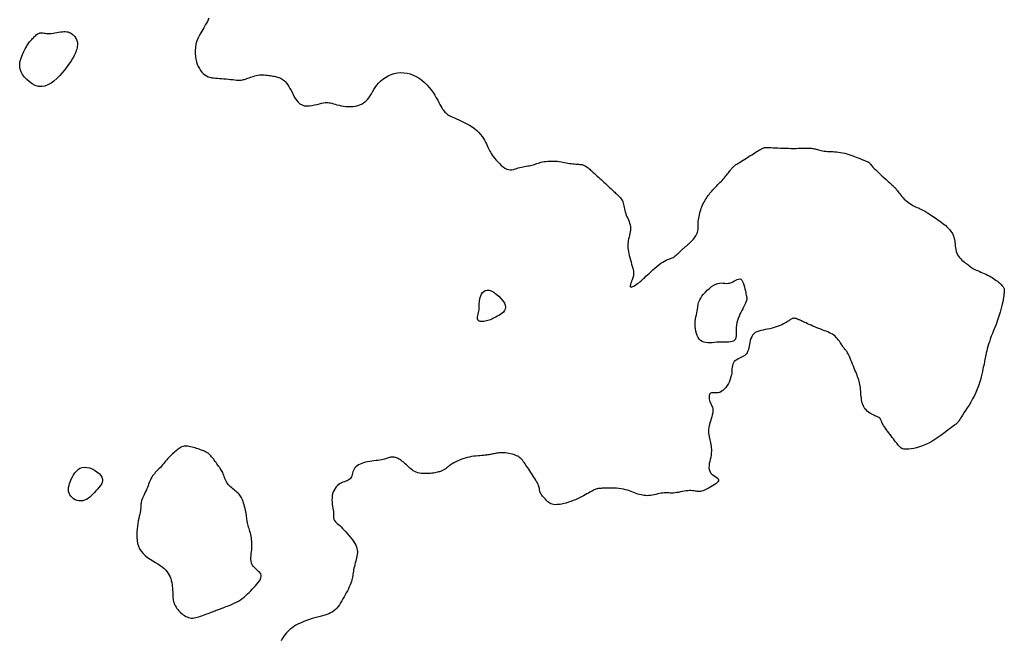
# Model space of a CAD drawing. Header units: millimetres. Extents: x 32690613 to 32693367, y 5343692 to 5344708.
# Tile 876 of 1009: x 32693202 to 32693240, y 5344260 to 5344284. Entities that reach past the tile are written whole.
import ezdxf

# ---------------------------------------------------------------- set-up
doc = ezdxf.new("R2010")
doc.units = ezdxf.units.MM
doc.header["$LTSCALE"] = 20
doc.layers.add('02-DGM_HL_492.00', color=82, linetype='Continuous')

msp = doc.modelspace()

# ---------------------------------------------------------------- linework, layer by layer
at = {"layer": '02-DGM_HL_492.00', "elevation": 492, "flags": 128}
msp.add_lwpolyline([(32693209.178, 5344284.524), (32693209.123, 5344284.396), (32693209.055, 5344284.269), (32693208.979, 5344284.141), (32693208.901, 5344284.012), (32693208.826, 5344283.884), (32693208.762, 5344283.757), (32693208.712, 5344283.63), (32693208.677, 5344283.504), (32693208.654, 5344283.381), (32693208.644, 5344283.26), (32693208.644, 5344283.143), (32693208.654, 5344283.03), (32693208.673, 5344282.922), (32693208.699, 5344282.82), (32693208.73, 5344282.725), (32693208.768, 5344282.636), (32693208.81, 5344282.554), (32693208.858, 5344282.48), (32693208.91, 5344282.414), (32693208.965, 5344282.357), (32693209.025, 5344282.308), (32693209.087, 5344282.268), (32693209.152, 5344282.238), (32693209.22, 5344282.215), (32693209.291, 5344282.199), (32693209.364, 5344282.188), (32693209.44, 5344282.181), (32693209.519, 5344282.176), (32693209.6, 5344282.172), (32693209.683, 5344282.167), (32693209.769, 5344282.159), (32693209.856, 5344282.151), (32693209.942, 5344282.141), (32693210.028, 5344282.132), (32693210.11, 5344282.123), (32693210.188, 5344282.115), (32693210.261, 5344282.109), (32693210.328, 5344282.106), (32693210.387, 5344282.105), (32693210.439, 5344282.108), (32693210.486, 5344282.114), (32693210.53, 5344282.123), (32693210.572, 5344282.134), (32693210.613, 5344282.147), (32693210.656, 5344282.162), (32693210.7, 5344282.178), (32693210.748, 5344282.197), (32693210.8, 5344282.215), (32693210.854, 5344282.234), (32693210.911, 5344282.252), (32693210.97, 5344282.269), (32693211.03, 5344282.284), (32693211.092, 5344282.296), (32693211.154, 5344282.305), (32693211.216, 5344282.309), (32693211.278, 5344282.31), (32693211.34, 5344282.308), (32693211.401, 5344282.304), (32693211.46, 5344282.298), (32693211.518, 5344282.29), (32693211.574, 5344282.282), (32693211.628, 5344282.273), (32693211.679, 5344282.265), (32693211.728, 5344282.256), (32693211.775, 5344282.247), (32693211.82, 5344282.237), (32693211.864, 5344282.225), (32693211.908, 5344282.21), (32693211.951, 5344282.192), (32693211.993, 5344282.171), (32693212.036, 5344282.145), (32693212.079, 5344282.115), (32693212.122, 5344282.078), (32693212.165, 5344282.036), (32693212.209, 5344281.986), (32693212.253, 5344281.927), (32693212.297, 5344281.861), (32693212.342, 5344281.784), (32693212.387, 5344281.698), (32693212.434, 5344281.605), (32693212.483, 5344281.51), (32693212.537, 5344281.416), (32693212.595, 5344281.328), (32693212.66, 5344281.249), (32693212.732, 5344281.183), (32693212.812, 5344281.135), (32693212.901, 5344281.107), (32693212.997, 5344281.096), (32693213.098, 5344281.1), (32693213.2, 5344281.114), (32693213.302, 5344281.135), (32693213.399, 5344281.16), (32693213.491, 5344281.185), (32693213.574, 5344281.207), (32693213.646, 5344281.222), (32693213.709, 5344281.231), (32693213.765, 5344281.234), (32693213.818, 5344281.232), (32693213.868, 5344281.225), (32693213.919, 5344281.214), (32693213.974, 5344281.2), (32693214.033, 5344281.183), (32693214.1, 5344281.164), (32693214.174, 5344281.143), (32693214.254, 5344281.123), (32693214.339, 5344281.104), (32693214.427, 5344281.089), (32693214.518, 5344281.077), (32693214.611, 5344281.07), (32693214.705, 5344281.07), (32693214.798, 5344281.078), (32693214.89, 5344281.093), (32693214.98, 5344281.116), (32693215.067, 5344281.147), (32693215.149, 5344281.185), (32693215.226, 5344281.231), (32693215.297, 5344281.285), (32693215.361, 5344281.346), (32693215.418, 5344281.414), (32693215.468, 5344281.489), (32693215.516, 5344281.568), (32693215.563, 5344281.651), (32693215.612, 5344281.736), (32693215.665, 5344281.821), (32693215.725, 5344281.906), (32693215.795, 5344281.988), (32693215.876, 5344282.067), (32693215.967, 5344282.142), (32693216.067, 5344282.209), (32693216.175, 5344282.269), (32693216.289, 5344282.319), (32693216.408, 5344282.358), (32693216.53, 5344282.385), (32693216.654, 5344282.397), (32693216.78, 5344282.394), (32693216.904, 5344282.377), (32693217.027, 5344282.346), (32693217.148, 5344282.302), (32693217.266, 5344282.246), (32693217.378, 5344282.179), (32693217.486, 5344282.102), (32693217.587, 5344282.017), (32693217.68, 5344281.923), (32693217.767, 5344281.823), (32693217.846, 5344281.72), (32693217.919, 5344281.616), (32693217.985, 5344281.513), (32693218.044, 5344281.413), (32693218.098, 5344281.319), (32693218.146, 5344281.232), (32693218.188, 5344281.156), (32693218.225, 5344281.088), (32693218.26, 5344281.029), (32693218.291, 5344280.977), (32693218.321, 5344280.932), (32693218.35, 5344280.892), (32693218.38, 5344280.857), (32693218.412, 5344280.826), (32693218.445, 5344280.797), (32693218.483, 5344280.77), (32693218.525, 5344280.744), (32693218.572, 5344280.717), (32693218.626, 5344280.69), (32693218.688, 5344280.661), (32693218.758, 5344280.628), (32693218.838, 5344280.592), (32693218.927, 5344280.551), (32693219.025, 5344280.506), (32693219.128, 5344280.456), (32693219.233, 5344280.402), (32693219.339, 5344280.343), (32693219.441, 5344280.28), (32693219.537, 5344280.213), (32693219.626, 5344280.142), (32693219.704, 5344280.068), (32693219.772, 5344279.991), (32693219.83, 5344279.913), (32693219.881, 5344279.835), (32693219.925, 5344279.759), (32693219.963, 5344279.685), (32693219.996, 5344279.615), (32693220.025, 5344279.55), (32693220.052, 5344279.492), (32693220.076, 5344279.438), (32693220.1, 5344279.388), (32693220.126, 5344279.339), (32693220.154, 5344279.29), (32693220.186, 5344279.239), (32693220.223, 5344279.185), (32693220.266, 5344279.125), (32693220.317, 5344279.059), (32693220.374, 5344278.989), (32693220.437, 5344278.918), (32693220.504, 5344278.848), (32693220.574, 5344278.782), (32693220.645, 5344278.723), (32693220.717, 5344278.675), (32693220.788, 5344278.639), (32693220.857, 5344278.618), (32693220.924, 5344278.61), (32693220.989, 5344278.612), (32693221.053, 5344278.623), (32693221.116, 5344278.64), (32693221.179, 5344278.66), (32693221.241, 5344278.681), (32693221.302, 5344278.701), (32693221.364, 5344278.717), (32693221.426, 5344278.73), (32693221.487, 5344278.741), (32693221.547, 5344278.75), (32693221.606, 5344278.759), (32693221.663, 5344278.768), (32693221.719, 5344278.777), (32693221.771, 5344278.789), (32693221.822, 5344278.802), (32693221.871, 5344278.818), (32693221.919, 5344278.835), (32693221.967, 5344278.852), (32693222.017, 5344278.869), (32693222.069, 5344278.886), (32693222.124, 5344278.902), (32693222.184, 5344278.916), (32693222.248, 5344278.928), (32693222.317, 5344278.937), (32693222.389, 5344278.944), (32693222.464, 5344278.948), (32693222.54, 5344278.949), (32693222.616, 5344278.949), (32693222.692, 5344278.945), (32693222.766, 5344278.939), (32693222.838, 5344278.93), (32693222.908, 5344278.919), (32693222.976, 5344278.907), (32693223.043, 5344278.894), (32693223.108, 5344278.881), (32693223.172, 5344278.869), (32693223.235, 5344278.857), (32693223.298, 5344278.848), (32693223.361, 5344278.842), (32693223.423, 5344278.836), (32693223.484, 5344278.832), (32693223.544, 5344278.828), (32693223.602, 5344278.824), (32693223.657, 5344278.817), (32693223.71, 5344278.809), (32693223.759, 5344278.797), (32693223.804, 5344278.781), (32693223.847, 5344278.762), (32693223.886, 5344278.74), (32693223.924, 5344278.715), (32693223.959, 5344278.688), (32693223.993, 5344278.659), (32693224.026, 5344278.63), (32693224.058, 5344278.6), (32693224.091, 5344278.57), (32693224.124, 5344278.539), (32693224.158, 5344278.508), (32693224.194, 5344278.475), (32693224.231, 5344278.44), (32693224.271, 5344278.403), (32693224.314, 5344278.363), (32693224.361, 5344278.32), (32693224.412, 5344278.273), (32693224.465, 5344278.224), (32693224.521, 5344278.172), (32693224.578, 5344278.12), (32693224.634, 5344278.068), (32693224.69, 5344278.016), (32693224.743, 5344277.967), (32693224.794, 5344277.92), (32693224.841, 5344277.877), (32693224.884, 5344277.837), (32693224.924, 5344277.8), (32693224.961, 5344277.765), (32693224.997, 5344277.732), (32693225.031, 5344277.7), (32693225.064, 5344277.67), (32693225.097, 5344277.64), (32693225.129, 5344277.61), (32693225.161, 5344277.579), (32693225.192, 5344277.548), (32693225.221, 5344277.514), (32693225.249, 5344277.479), (32693225.274, 5344277.442), (32693225.297, 5344277.401), (32693225.316, 5344277.357), (32693225.332, 5344277.308), (32693225.345, 5344277.257), (32693225.356, 5344277.202), (32693225.367, 5344277.145), (32693225.379, 5344277.086), (32693225.391, 5344277.025), (32693225.407, 5344276.964), (32693225.426, 5344276.902), (32693225.449, 5344276.84), (32693225.475, 5344276.779), (32693225.503, 5344276.717), (32693225.531, 5344276.655), (32693225.557, 5344276.592), (32693225.579, 5344276.528), (32693225.597, 5344276.463), (32693225.607, 5344276.397), (32693225.611, 5344276.33), (32693225.607, 5344276.261), (32693225.598, 5344276.192), (32693225.586, 5344276.124), (32693225.571, 5344276.055), (32693225.555, 5344275.988), (32693225.539, 5344275.922), (32693225.526, 5344275.858), (32693225.516, 5344275.796), (32693225.509, 5344275.735), (32693225.506, 5344275.675), (32693225.507, 5344275.614), (32693225.511, 5344275.551), (32693225.519, 5344275.486), (32693225.531, 5344275.417), (32693225.546, 5344275.344), (32693225.565, 5344275.265), (32693225.587, 5344275.183), (32693225.61, 5344275.098), (32693225.634, 5344275.014), (32693225.658, 5344274.931), (32693225.68, 5344274.852), (32693225.699, 5344274.778), (32693225.715, 5344274.712), (32693225.726, 5344274.654), (32693225.733, 5344274.604), (32693225.736, 5344274.559), (32693225.734, 5344274.519), (32693225.729, 5344274.48), (32693225.72, 5344274.442), (32693225.707, 5344274.403), (32693225.692, 5344274.361), (32693225.674, 5344274.314), (32693225.654, 5344274.265), (32693225.635, 5344274.216), (32693225.619, 5344274.168), (32693225.607, 5344274.125), (32693225.6, 5344274.087), (32693225.602, 5344274.059), (32693225.613, 5344274.041), (32693225.634, 5344274.035), (32693225.665, 5344274.04), (32693225.702, 5344274.055), (32693225.746, 5344274.077), (32693225.792, 5344274.105), (32693225.84, 5344274.136), (32693225.887, 5344274.17), (32693225.931, 5344274.203), (32693225.972, 5344274.235), (32693226.01, 5344274.267), (32693226.046, 5344274.299), (32693226.083, 5344274.333), (32693226.122, 5344274.37), (32693226.165, 5344274.412), (32693226.214, 5344274.458), (32693226.27, 5344274.511), (32693226.334, 5344274.571), (32693226.406, 5344274.636), (32693226.483, 5344274.705), (32693226.562, 5344274.774), (32693226.643, 5344274.842), (32693226.723, 5344274.906), (32693226.801, 5344274.963), (32693226.873, 5344275.013), (32693226.939, 5344275.052), (32693226.998, 5344275.083), (32693227.053, 5344275.107), (32693227.103, 5344275.126), (32693227.15, 5344275.142), (32693227.194, 5344275.158), (32693227.236, 5344275.175), (32693227.277, 5344275.195), (32693227.318, 5344275.22), (32693227.358, 5344275.249), (32693227.398, 5344275.281), (32693227.436, 5344275.316), (32693227.474, 5344275.351), (32693227.51, 5344275.386), (32693227.544, 5344275.421), (32693227.577, 5344275.453), (32693227.607, 5344275.483), (32693227.636, 5344275.51), (32693227.663, 5344275.534), (32693227.688, 5344275.556), (32693227.712, 5344275.577), (32693227.734, 5344275.595), (32693227.756, 5344275.613), (32693227.776, 5344275.63), (32693227.796, 5344275.646), (32693227.816, 5344275.662), (32693227.836, 5344275.679), (32693227.857, 5344275.697), (32693227.879, 5344275.717), (32693227.903, 5344275.74), (32693227.93, 5344275.766), (32693227.96, 5344275.795), (32693227.992, 5344275.828), (32693228.027, 5344275.865), (32693228.063, 5344275.906), (32693228.099, 5344275.949), (32693228.133, 5344275.994), (32693228.164, 5344276.04), (32693228.191, 5344276.088), (32693228.213, 5344276.135), (32693228.229, 5344276.183), (32693228.24, 5344276.231), (32693228.246, 5344276.279), (32693228.249, 5344276.328), (32693228.25, 5344276.378), (32693228.25, 5344276.43), (32693228.251, 5344276.484), (32693228.252, 5344276.541), (32693228.256, 5344276.6), (32693228.263, 5344276.661), (32693228.271, 5344276.724), (32693228.283, 5344276.788), (32693228.296, 5344276.853), (32693228.312, 5344276.918), (32693228.33, 5344276.983), (32693228.35, 5344277.047), (32693228.372, 5344277.109), (32693228.397, 5344277.171), (32693228.423, 5344277.231), (32693228.451, 5344277.289), (32693228.48, 5344277.346), (32693228.51, 5344277.401), (32693228.541, 5344277.454), (32693228.573, 5344277.505), (32693228.606, 5344277.555), (32693228.639, 5344277.603), (32693228.672, 5344277.649), (32693228.707, 5344277.694), (32693228.742, 5344277.738), (32693228.778, 5344277.781), (32693228.815, 5344277.823), (32693228.854, 5344277.865), (32693228.893, 5344277.906), (32693228.934, 5344277.947), (32693228.975, 5344277.988), (32693229.017, 5344278.029), (32693229.058, 5344278.07), (32693229.1, 5344278.111), (32693229.141, 5344278.153), (32693229.182, 5344278.196), (32693229.221, 5344278.24), (32693229.259, 5344278.284), (32693229.296, 5344278.328), (32693229.332, 5344278.371), (32693229.366, 5344278.414), (32693229.398, 5344278.455), (32693229.428, 5344278.494), (32693229.457, 5344278.53), (32693229.483, 5344278.564), (32693229.507, 5344278.595), (32693229.529, 5344278.624), (32693229.551, 5344278.65), (32693229.571, 5344278.674), (32693229.591, 5344278.697), (32693229.611, 5344278.717), (32693229.631, 5344278.737), (32693229.651, 5344278.755), (32693229.673, 5344278.772), (32693229.697, 5344278.79), (32693229.724, 5344278.809), (32693229.756, 5344278.83), (32693229.792, 5344278.853), (32693229.833, 5344278.879), (32693229.882, 5344278.91), (32693229.937, 5344278.944), (32693229.998, 5344278.982), (32693230.063, 5344279.023), (32693230.131, 5344279.065), (32693230.201, 5344279.109), (32693230.269, 5344279.152), (32693230.336, 5344279.193), (32693230.4, 5344279.233), (32693230.458, 5344279.27), (32693230.512, 5344279.303), (32693230.561, 5344279.333), (32693230.606, 5344279.361), (32693230.646, 5344279.385), (32693230.683, 5344279.406), (32693230.716, 5344279.425), (32693230.746, 5344279.44), (32693230.773, 5344279.453), (32693230.798, 5344279.463), (32693230.825, 5344279.471), (32693230.853, 5344279.476), (32693230.886, 5344279.479), (32693230.925, 5344279.481), (32693230.972, 5344279.481), (32693231.029, 5344279.479), (32693231.098, 5344279.476), (32693231.176, 5344279.471), (32693231.263, 5344279.467), (32693231.356, 5344279.462), (32693231.455, 5344279.457), (32693231.557, 5344279.452), (32693231.661, 5344279.448), (32693231.765, 5344279.446), (32693231.868, 5344279.444), (32693231.968, 5344279.444), (32693232.064, 5344279.445), (32693232.157, 5344279.446), (32693232.244, 5344279.448), (32693232.326, 5344279.45), (32693232.4, 5344279.451), (32693232.467, 5344279.452), (32693232.525, 5344279.452), (32693232.576, 5344279.452), (32693232.622, 5344279.45), (32693232.663, 5344279.447), (32693232.701, 5344279.443), (32693232.738, 5344279.438), (32693232.774, 5344279.431), (32693232.813, 5344279.422), (32693232.853, 5344279.412), (32693232.897, 5344279.4), (32693232.943, 5344279.388), (32693232.993, 5344279.375), (32693233.045, 5344279.363), (32693233.1, 5344279.351), (32693233.159, 5344279.341), (32693233.22, 5344279.333), (32693233.284, 5344279.327), (32693233.351, 5344279.323), (32693233.421, 5344279.32), (32693233.493, 5344279.317), (32693233.567, 5344279.312), (32693233.643, 5344279.306), (32693233.721, 5344279.298), (32693233.8, 5344279.286), (32693233.88, 5344279.271), (32693233.961, 5344279.252), (32693234.041, 5344279.23), (32693234.12, 5344279.207), (32693234.197, 5344279.181), (32693234.271, 5344279.156), (32693234.342, 5344279.13), (32693234.408, 5344279.104), (32693234.469, 5344279.081), (32693234.525, 5344279.058), (32693234.576, 5344279.037), (32693234.622, 5344279.017), (32693234.664, 5344279), (32693234.703, 5344278.983), (32693234.737, 5344278.969), (32693234.768, 5344278.956), (32693234.795, 5344278.945), (32693234.82, 5344278.935), (32693234.842, 5344278.927), (32693234.861, 5344278.919), (32693234.877, 5344278.911), (32693234.892, 5344278.903), (32693234.905, 5344278.895), (32693234.917, 5344278.885), (32693234.927, 5344278.874), (32693234.938, 5344278.861), (32693234.951, 5344278.844), (32693234.969, 5344278.822), (32693234.992, 5344278.794), (32693235.022, 5344278.759), (32693235.062, 5344278.716), (32693235.113, 5344278.664), (32693235.176, 5344278.601), (32693235.248, 5344278.531), (32693235.327, 5344278.455), (32693235.41, 5344278.377), (32693235.493, 5344278.3), (32693235.573, 5344278.226), (32693235.648, 5344278.157), (32693235.713, 5344278.098), (32693235.767, 5344278.049), (32693235.811, 5344278.009), (32693235.845, 5344277.979), (32693235.872, 5344277.955), (32693235.892, 5344277.937), (32693235.907, 5344277.923), (32693235.919, 5344277.912), (32693235.929, 5344277.901), (32693235.938, 5344277.891), (32693235.948, 5344277.88), (32693235.958, 5344277.867), (32693235.969, 5344277.851), (32693235.983, 5344277.832), (32693236, 5344277.81), (32693236.02, 5344277.782), (32693236.044, 5344277.749), (32693236.074, 5344277.71), (32693236.108, 5344277.667), (32693236.146, 5344277.619), (32693236.189, 5344277.57), (32693236.234, 5344277.519), (32693236.283, 5344277.468), (32693236.335, 5344277.419), (32693236.39, 5344277.372), (32693236.446, 5344277.329), (32693236.503, 5344277.29), (32693236.561, 5344277.255), (32693236.618, 5344277.223), (32693236.673, 5344277.194), (32693236.726, 5344277.168), (32693236.775, 5344277.145), (32693236.82, 5344277.125), (32693236.86, 5344277.107), (32693236.895, 5344277.091), (32693236.927, 5344277.076), (32693236.956, 5344277.062), (32693236.983, 5344277.049), (32693237.008, 5344277.037), (32693237.033, 5344277.023), (32693237.058, 5344277.009), (32693237.084, 5344276.994), (32693237.112, 5344276.977), (32693237.143, 5344276.958), (32693237.176, 5344276.937), (32693237.212, 5344276.913), (32693237.253, 5344276.887), (32693237.298, 5344276.857), (32693237.349, 5344276.824), (32693237.405, 5344276.787), (32693237.466, 5344276.747), (32693237.53, 5344276.704), (32693237.595, 5344276.66), (32693237.66, 5344276.614), (32693237.725, 5344276.567), (32693237.786, 5344276.521), (32693237.843, 5344276.476), (32693237.896, 5344276.432), (32693237.943, 5344276.389), (32693237.985, 5344276.348), (32693238.023, 5344276.308), (32693238.056, 5344276.269), (32693238.086, 5344276.232), (32693238.113, 5344276.195), (32693238.137, 5344276.16), (32693238.158, 5344276.125), (32693238.176, 5344276.091), (32693238.192, 5344276.055), (32693238.206, 5344276.018), (32693238.219, 5344275.978), (32693238.229, 5344275.935), (32693238.239, 5344275.886), (32693238.247, 5344275.832), (32693238.254, 5344275.772), (32693238.261, 5344275.707), (32693238.269, 5344275.639), (32693238.279, 5344275.568), (32693238.292, 5344275.497), (32693238.309, 5344275.426), (32693238.331, 5344275.359), (32693238.359, 5344275.295), (32693238.394, 5344275.236), (32693238.435, 5344275.183), (32693238.48, 5344275.134), (32693238.527, 5344275.089), (32693238.576, 5344275.048), (32693238.625, 5344275.01), (32693238.673, 5344274.975), (32693238.718, 5344274.942), (32693238.759, 5344274.911), (32693238.797, 5344274.882), (32693238.833, 5344274.854), (32693238.869, 5344274.828), (32693238.906, 5344274.802), (32693238.944, 5344274.777), (32693238.986, 5344274.752), (32693239.033, 5344274.727), (32693239.085, 5344274.702), (32693239.142, 5344274.677), (32693239.202, 5344274.651), (32693239.266, 5344274.624), (32693239.331, 5344274.596), (32693239.397, 5344274.568), (32693239.463, 5344274.538), (32693239.528, 5344274.507), (32693239.59, 5344274.474), (32693239.651, 5344274.44), (32693239.708, 5344274.406), (32693239.763, 5344274.37), (32693239.816, 5344274.335), (32693239.865, 5344274.299), (32693239.911, 5344274.264), (32693239.953, 5344274.229), (32693239.992, 5344274.196), (32693240.027, 5344274.163), (32693240.059, 5344274.131), (32693240.087, 5344274.101), (32693240.111, 5344274.071), (32693240.132, 5344274.043), (32693240.149, 5344274.015), (32693240.162, 5344273.989), (32693240.171, 5344273.964), (32693240.178, 5344273.938), (32693240.181, 5344273.911), (32693240.181, 5344273.88), (32693240.178, 5344273.845), (32693240.173, 5344273.804), (32693240.166, 5344273.755), (32693240.157, 5344273.697), (32693240.146, 5344273.629), (32693240.133, 5344273.551), (32693240.117, 5344273.465), (32693240.098, 5344273.372), (32693240.076, 5344273.271), (32693240.051, 5344273.165), (32693240.021, 5344273.054), (32693239.986, 5344272.94), (32693239.946, 5344272.822), (32693239.903, 5344272.703), (32693239.857, 5344272.583), (32693239.81, 5344272.464), (32693239.763, 5344272.346), (32693239.717, 5344272.23), (32693239.673, 5344272.117), (32693239.633, 5344272.009), (32693239.598, 5344271.906), (32693239.567, 5344271.808), (32693239.541, 5344271.716), (32693239.518, 5344271.629), (32693239.498, 5344271.547), (32693239.48, 5344271.471), (32693239.465, 5344271.4), (32693239.451, 5344271.334), (32693239.438, 5344271.274), (32693239.426, 5344271.216), (32693239.415, 5344271.16), (32693239.403, 5344271.103), (32693239.39, 5344271.044), (32693239.377, 5344270.98), (32693239.362, 5344270.909), (32693239.346, 5344270.83), (32693239.327, 5344270.741), (32693239.305, 5344270.642), (32693239.28, 5344270.536), (32693239.25, 5344270.423), (32693239.216, 5344270.305), (32693239.175, 5344270.182), (32693239.129, 5344270.057), (32693239.075, 5344269.93), (32693239.014, 5344269.803), (32693238.947, 5344269.677), (32693238.877, 5344269.554), (32693238.806, 5344269.436), (32693238.736, 5344269.325), (32693238.669, 5344269.222), (32693238.607, 5344269.129), (32693238.553, 5344269.048), (32693238.509, 5344268.979), (32693238.473, 5344268.923), (32693238.444, 5344268.876), (32693238.421, 5344268.839), (32693238.402, 5344268.809), (32693238.386, 5344268.785), (32693238.371, 5344268.765), (32693238.357, 5344268.748), (32693238.341, 5344268.732), (32693238.322, 5344268.716), (32693238.299, 5344268.698), (32693238.271, 5344268.677), (32693238.235, 5344268.651), (32693238.192, 5344268.618), (32693238.138, 5344268.578), (32693238.073, 5344268.528), (32693237.997, 5344268.468), (32693237.909, 5344268.4), (32693237.811, 5344268.326), (32693237.706, 5344268.248), (32693237.594, 5344268.17), (32693237.477, 5344268.093), (32693237.356, 5344268.02), (32693237.234, 5344267.954), (32693237.112, 5344267.896), (32693236.99, 5344267.847), (32693236.872, 5344267.806), (32693236.759, 5344267.773), (32693236.652, 5344267.748), (32693236.553, 5344267.73), (32693236.463, 5344267.718), (32693236.386, 5344267.712), (32693236.321, 5344267.712), (32693236.267, 5344267.718), (32693236.222, 5344267.729), (32693236.183, 5344267.746), (32693236.15, 5344267.768), (32693236.119, 5344267.795), (32693236.089, 5344267.828), (32693236.058, 5344267.866), (32693236.023, 5344267.909), (32693235.986, 5344267.956), (32693235.946, 5344268.007), (32693235.903, 5344268.061), (32693235.86, 5344268.118), (32693235.815, 5344268.177), (32693235.769, 5344268.237), (32693235.723, 5344268.298), (32693235.678, 5344268.358), (32693235.634, 5344268.418), (32693235.591, 5344268.477), (32693235.551, 5344268.534), (32693235.513, 5344268.589), (32693235.479, 5344268.64), (32693235.45, 5344268.688), (32693235.425, 5344268.731), (32693235.405, 5344268.769), (32693235.389, 5344268.803), (32693235.377, 5344268.832), (32693235.367, 5344268.858), (32693235.359, 5344268.88), (32693235.352, 5344268.898), (32693235.343, 5344268.914), (32693235.334, 5344268.927), (32693235.321, 5344268.938), (32693235.306, 5344268.948), (32693235.288, 5344268.957), (32693235.266, 5344268.966), (32693235.24, 5344268.976), (32693235.21, 5344268.988), (32693235.175, 5344269.002), (32693235.135, 5344269.02), (32693235.09, 5344269.041), (32693235.042, 5344269.066), (32693234.991, 5344269.095), (32693234.938, 5344269.127), (32693234.887, 5344269.164), (32693234.838, 5344269.203), (32693234.792, 5344269.247), (32693234.751, 5344269.294), (32693234.717, 5344269.344), (32693234.688, 5344269.397), (32693234.665, 5344269.453), (32693234.646, 5344269.512), (32693234.631, 5344269.573), (32693234.619, 5344269.636), (32693234.609, 5344269.701), (32693234.602, 5344269.767), (32693234.595, 5344269.834), (32693234.589, 5344269.902), (32693234.583, 5344269.97), (32693234.577, 5344270.038), (32693234.57, 5344270.106), (32693234.562, 5344270.172), (32693234.552, 5344270.237), (32693234.539, 5344270.301), (32693234.524, 5344270.362), (32693234.507, 5344270.421), (32693234.487, 5344270.48), (32693234.465, 5344270.54), (32693234.441, 5344270.6), (32693234.415, 5344270.663), (32693234.388, 5344270.73), (32693234.359, 5344270.8), (32693234.329, 5344270.875), (32693234.298, 5344270.952), (32693234.266, 5344271.032), (32693234.235, 5344271.11), (32693234.204, 5344271.187), (32693234.174, 5344271.259), (32693234.145, 5344271.325), (32693234.119, 5344271.383), (32693234.094, 5344271.432), (32693234.072, 5344271.473), (32693234.052, 5344271.506), (32693234.033, 5344271.534), (32693234.016, 5344271.556), (32693234, 5344271.575), (32693233.986, 5344271.591), (32693233.972, 5344271.607), (32693233.959, 5344271.622), (32693233.947, 5344271.638), (32693233.934, 5344271.655), (32693233.92, 5344271.675), (32693233.905, 5344271.698), (32693233.887, 5344271.724), (32693233.867, 5344271.754), (32693233.844, 5344271.789), (32693233.817, 5344271.83), (32693233.787, 5344271.875), (32693233.753, 5344271.923), (32693233.716, 5344271.973), (32693233.675, 5344272.023), (32693233.631, 5344272.071), (32693233.584, 5344272.117), (32693233.534, 5344272.16), (32693233.481, 5344272.197), (32693233.425, 5344272.23), (32693233.366, 5344272.259), (32693233.304, 5344272.286), (32693233.24, 5344272.312), (32693233.173, 5344272.337), (32693233.103, 5344272.363), (32693233.03, 5344272.39), (32693232.955, 5344272.42), (32693232.878, 5344272.451), (32693232.801, 5344272.483), (32693232.725, 5344272.516), (32693232.651, 5344272.548), (32693232.581, 5344272.58), (32693232.515, 5344272.609), (32693232.455, 5344272.636), (32693232.402, 5344272.66), (32693232.355, 5344272.681), (32693232.314, 5344272.7), (32693232.278, 5344272.716), (32693232.247, 5344272.73), (32693232.219, 5344272.743), (32693232.194, 5344272.754), (32693232.172, 5344272.764), (32693232.152, 5344272.773), (32693232.133, 5344272.782), (32693232.115, 5344272.789), (32693232.098, 5344272.796), (32693232.081, 5344272.802), (32693232.065, 5344272.807), (32693232.048, 5344272.811), (32693232.031, 5344272.814), (32693232.013, 5344272.817), (32693231.995, 5344272.818), (32693231.975, 5344272.818), (32693231.956, 5344272.816), (32693231.936, 5344272.813), (32693231.915, 5344272.807), (32693231.895, 5344272.8), (32693231.875, 5344272.79), (32693231.854, 5344272.777), (32693231.833, 5344272.762), (32693231.809, 5344272.745), (32693231.783, 5344272.725), (32693231.753, 5344272.704), (32693231.719, 5344272.68), (32693231.678, 5344272.654), (32693231.631, 5344272.627), (32693231.576, 5344272.598), (32693231.514, 5344272.569), (32693231.446, 5344272.539), (32693231.373, 5344272.509), (32693231.295, 5344272.481), (32693231.213, 5344272.455), (32693231.129, 5344272.431), (32693231.042, 5344272.41), (32693230.953, 5344272.392), (32693230.865, 5344272.377), (32693230.778, 5344272.361), (32693230.694, 5344272.344), (32693230.615, 5344272.323), (32693230.542, 5344272.296), (32693230.476, 5344272.262), (32693230.42, 5344272.219), (32693230.373, 5344272.164), (32693230.335, 5344272.101), (32693230.305, 5344272.032), (32693230.282, 5344271.958), (32693230.263, 5344271.882), (32693230.247, 5344271.807), (32693230.234, 5344271.735), (32693230.221, 5344271.669), (32693230.207, 5344271.609), (32693230.191, 5344271.557), (32693230.174, 5344271.511), (32693230.153, 5344271.47), (32693230.127, 5344271.434), (32693230.098, 5344271.401), (32693230.062, 5344271.372), (32693230.02, 5344271.344), (32693229.971, 5344271.318), (32693229.918, 5344271.292), (32693229.862, 5344271.265), (32693229.805, 5344271.237), (32693229.751, 5344271.205), (32693229.701, 5344271.171), (32693229.657, 5344271.131), (32693229.623, 5344271.087), (32693229.598, 5344271.035), (32693229.583, 5344270.978), (32693229.573, 5344270.915), (32693229.567, 5344270.847), (32693229.562, 5344270.774), (32693229.556, 5344270.697), (32693229.545, 5344270.616), (32693229.528, 5344270.532), (32693229.501, 5344270.446), (32693229.467, 5344270.359), (32693229.426, 5344270.275), (32693229.378, 5344270.194), (32693229.326, 5344270.12), (32693229.269, 5344270.054), (32693229.21, 5344270), (32693229.15, 5344269.959), (32693229.088, 5344269.932), (32693229.027, 5344269.918), (32693228.968, 5344269.913), (32693228.912, 5344269.913), (32693228.859, 5344269.915), (32693228.811, 5344269.916), (32693228.769, 5344269.913), (32693228.735, 5344269.901), (32693228.708, 5344269.879), (32693228.689, 5344269.847), (32693228.678, 5344269.808), (32693228.673, 5344269.763), (32693228.673, 5344269.715), (32693228.68, 5344269.664), (32693228.691, 5344269.614), (32693228.706, 5344269.566), (32693228.725, 5344269.522), (32693228.746, 5344269.48), (32693228.768, 5344269.439), (32693228.788, 5344269.397), (32693228.806, 5344269.354), (32693228.819, 5344269.307), (32693228.826, 5344269.255), (32693228.825, 5344269.196), (32693228.815, 5344269.129), (32693228.798, 5344269.056), (32693228.776, 5344268.977), (32693228.751, 5344268.896), (32693228.725, 5344268.812), (32693228.7, 5344268.728), (32693228.678, 5344268.644), (32693228.662, 5344268.564), (32693228.653, 5344268.487), (32693228.651, 5344268.414), (32693228.654, 5344268.344), (32693228.662, 5344268.277), (32693228.673, 5344268.212), (32693228.686, 5344268.148), (32693228.701, 5344268.086), (32693228.716, 5344268.024), (32693228.73, 5344267.962), (32693228.743, 5344267.899), (32693228.753, 5344267.835), (32693228.761, 5344267.77), (32693228.766, 5344267.703), (32693228.766, 5344267.633), (32693228.762, 5344267.56), (32693228.752, 5344267.483), (32693228.737, 5344267.403), (32693228.719, 5344267.32), (32693228.7, 5344267.236), (32693228.684, 5344267.152), (32693228.673, 5344267.071), (32693228.67, 5344266.993), (32693228.678, 5344266.921), (32693228.699, 5344266.856), (32693228.736, 5344266.798), (32693228.784, 5344266.748), (32693228.839, 5344266.703), (32693228.896, 5344266.663), (32693228.95, 5344266.627), (32693228.997, 5344266.592), (32693229.031, 5344266.557), (32693229.048, 5344266.522), (32693229.044, 5344266.485), (32693229.021, 5344266.446), (32693228.983, 5344266.406), (32693228.934, 5344266.366), (32693228.876, 5344266.326), (32693228.812, 5344266.288), (32693228.748, 5344266.251), (32693228.684, 5344266.216), (32693228.626, 5344266.183), (32693228.571, 5344266.154), (32693228.521, 5344266.129), (32693228.473, 5344266.107), (32693228.428, 5344266.089), (32693228.385, 5344266.075), (32693228.343, 5344266.066), (32693228.301, 5344266.062), (32693228.259, 5344266.062), (32693228.217, 5344266.067), (32693228.173, 5344266.074), (32693228.127, 5344266.083), (32693228.078, 5344266.091), (32693228.026, 5344266.098), (32693227.97, 5344266.102), (32693227.91, 5344266.102), (32693227.846, 5344266.097), (32693227.777, 5344266.088), (32693227.706, 5344266.076), (32693227.633, 5344266.062), (32693227.559, 5344266.048), (32693227.486, 5344266.034), (32693227.415, 5344266.022), (32693227.347, 5344266.013), (32693227.282, 5344266.008), (32693227.221, 5344266.007), (32693227.161, 5344266.008), (32693227.104, 5344266.009), (32693227.046, 5344266.011), (32693226.989, 5344266.011), (32693226.93, 5344266.01), (32693226.869, 5344266.005), (32693226.805, 5344265.996), (32693226.739, 5344265.984), (32693226.672, 5344265.97), (32693226.603, 5344265.955), (32693226.534, 5344265.94), (32693226.465, 5344265.926), (32693226.398, 5344265.915), (32693226.332, 5344265.907), (32693226.268, 5344265.904), (32693226.205, 5344265.906), (32693226.144, 5344265.911), (32693226.084, 5344265.921), (32693226.023, 5344265.934), (32693225.963, 5344265.95), (32693225.902, 5344265.969), (32693225.839, 5344265.991), (32693225.775, 5344266.014), (32693225.708, 5344266.04), (32693225.639, 5344266.066), (32693225.568, 5344266.091), (32693225.493, 5344266.116), (32693225.415, 5344266.138), (32693225.334, 5344266.158), (32693225.248, 5344266.174), (32693225.159, 5344266.186), (32693225.067, 5344266.194), (32693224.975, 5344266.198), (32693224.885, 5344266.2), (32693224.797, 5344266.2), (32693224.714, 5344266.199), (32693224.638, 5344266.196), (32693224.571, 5344266.194), (32693224.513, 5344266.192), (32693224.465, 5344266.189), (32693224.423, 5344266.187), (32693224.387, 5344266.183), (32693224.355, 5344266.179), (32693224.325, 5344266.173), (32693224.297, 5344266.165), (32693224.267, 5344266.154), (32693224.235, 5344266.141), (32693224.2, 5344266.126), (32693224.161, 5344266.107), (32693224.12, 5344266.086), (32693224.075, 5344266.062), (32693224.025, 5344266.035), (32693223.971, 5344266.006), (32693223.912, 5344265.974), (32693223.849, 5344265.939), (32693223.78, 5344265.902), (32693223.707, 5344265.863), (32693223.63, 5344265.824), (32693223.55, 5344265.785), (32693223.466, 5344265.747), (32693223.379, 5344265.711), (32693223.29, 5344265.677), (32693223.199, 5344265.646), (32693223.107, 5344265.618), (32693223.015, 5344265.595), (32693222.926, 5344265.576), (32693222.84, 5344265.562), (32693222.759, 5344265.554), (32693222.684, 5344265.552), (32693222.617, 5344265.556), (32693222.558, 5344265.567), (32693222.507, 5344265.585), (32693222.463, 5344265.608), (32693222.425, 5344265.634), (32693222.39, 5344265.664), (32693222.359, 5344265.696), (32693222.329, 5344265.73), (32693222.3, 5344265.763), (32693222.27, 5344265.796), (32693222.24, 5344265.828), (32693222.211, 5344265.86), (32693222.183, 5344265.891), (32693222.157, 5344265.922), (32693222.134, 5344265.953), (32693222.114, 5344265.983), (32693222.098, 5344266.014), (32693222.087, 5344266.045), (32693222.079, 5344266.076), (32693222.072, 5344266.109), (32693222.067, 5344266.143), (32693222.061, 5344266.179), (32693222.054, 5344266.217), (32693222.043, 5344266.259), (32693222.029, 5344266.303), (32693222.008, 5344266.351), (32693221.983, 5344266.402), (32693221.954, 5344266.456), (32693221.921, 5344266.513), (32693221.886, 5344266.571), (32693221.848, 5344266.63), (32693221.809, 5344266.691), (32693221.769, 5344266.752), (32693221.729, 5344266.813), (32693221.69, 5344266.873), (32693221.65, 5344266.932), (32693221.612, 5344266.99), (32693221.574, 5344267.047), (32693221.537, 5344267.1), (32693221.502, 5344267.151), (32693221.468, 5344267.199), (32693221.436, 5344267.242), (32693221.404, 5344267.282), (32693221.372, 5344267.319), (32693221.339, 5344267.353), (32693221.304, 5344267.384), (32693221.265, 5344267.412), (32693221.222, 5344267.438), (32693221.174, 5344267.462), (32693221.121, 5344267.484), (32693221.062, 5344267.504), (32693220.999, 5344267.522), (32693220.934, 5344267.538), (32693220.867, 5344267.551), (32693220.8, 5344267.561), (32693220.734, 5344267.569), (32693220.67, 5344267.573), (32693220.609, 5344267.574), (32693220.551, 5344267.573), (32693220.495, 5344267.569), (32693220.443, 5344267.563), (32693220.393, 5344267.556), (32693220.346, 5344267.547), (32693220.3, 5344267.539), (32693220.257, 5344267.53), (32693220.215, 5344267.521), (32693220.174, 5344267.513), (32693220.132, 5344267.505), (32693220.089, 5344267.498), (32693220.044, 5344267.491), (32693219.995, 5344267.484), (32693219.942, 5344267.478), (32693219.883, 5344267.472), (32693219.817, 5344267.467), (32693219.746, 5344267.462), (32693219.67, 5344267.455), (32693219.59, 5344267.448), (32693219.507, 5344267.438), (32693219.422, 5344267.426), (32693219.336, 5344267.411), (32693219.25, 5344267.392), (32693219.165, 5344267.369), (32693219.082, 5344267.342), (32693219.002, 5344267.312), (32693218.924, 5344267.28), (32693218.852, 5344267.248), (32693218.784, 5344267.215), (32693218.723, 5344267.182), (32693218.668, 5344267.151), (32693218.621, 5344267.121), (32693218.58, 5344267.094), (32693218.546, 5344267.069), (32693218.516, 5344267.046), (32693218.49, 5344267.024), (32693218.466, 5344267.004), (32693218.445, 5344266.986), (32693218.425, 5344266.968), (32693218.405, 5344266.953), (32693218.384, 5344266.938), (32693218.363, 5344266.924), (32693218.34, 5344266.911), (32693218.317, 5344266.899), (32693218.291, 5344266.887), (32693218.264, 5344266.875), (32693218.234, 5344266.864), (32693218.202, 5344266.852), (32693218.167, 5344266.84), (32693218.129, 5344266.829), (32693218.087, 5344266.818), (32693218.041, 5344266.807), (32693217.991, 5344266.798), (32693217.936, 5344266.788), (32693217.876, 5344266.78), (32693217.812, 5344266.773), (32693217.743, 5344266.768), (32693217.672, 5344266.765), (32693217.599, 5344266.764), (32693217.526, 5344266.767), (32693217.454, 5344266.774), (32693217.385, 5344266.784), (32693217.319, 5344266.8), (32693217.259, 5344266.821), (32693217.202, 5344266.847), (32693217.149, 5344266.877), (32693217.1, 5344266.91), (32693217.053, 5344266.946), (32693217.007, 5344266.983), (32693216.963, 5344267.023), (32693216.92, 5344267.063), (32693216.877, 5344267.102), (32693216.834, 5344267.142), (32693216.79, 5344267.18), (32693216.747, 5344267.217), (32693216.704, 5344267.252), (32693216.661, 5344267.284), (32693216.618, 5344267.313), (32693216.576, 5344267.338), (32693216.533, 5344267.36), (32693216.491, 5344267.377), (32693216.449, 5344267.39), (32693216.408, 5344267.399), (32693216.368, 5344267.405), (32693216.329, 5344267.407), (32693216.29, 5344267.406), (32693216.254, 5344267.401), (32693216.218, 5344267.393), (32693216.182, 5344267.382), (32693216.146, 5344267.369), (32693216.108, 5344267.355), (32693216.066, 5344267.34), (32693216.02, 5344267.325), (32693215.968, 5344267.311), (32693215.91, 5344267.298), (32693215.844, 5344267.287), (32693215.772, 5344267.278), (32693215.695, 5344267.269), (32693215.614, 5344267.26), (32693215.532, 5344267.25), (32693215.449, 5344267.238), (32693215.367, 5344267.224), (32693215.288, 5344267.207), (32693215.213, 5344267.187), (32693215.142, 5344267.162), (32693215.076, 5344267.135), (32693215.016, 5344267.103), (32693214.962, 5344267.067), (32693214.914, 5344267.028), (32693214.873, 5344266.986), (32693214.84, 5344266.94), (32693214.814, 5344266.89), (32693214.794, 5344266.838), (32693214.779, 5344266.785), (32693214.765, 5344266.733), (32693214.751, 5344266.683), (32693214.734, 5344266.636), (32693214.714, 5344266.594), (32693214.688, 5344266.558), (32693214.654, 5344266.529), (32693214.613, 5344266.506), (32693214.567, 5344266.486), (32693214.516, 5344266.468), (32693214.463, 5344266.45), (32693214.407, 5344266.43), (32693214.351, 5344266.406), (32693214.295, 5344266.376), (32693214.241, 5344266.339), (32693214.19, 5344266.295), (32693214.142, 5344266.243), (32693214.099, 5344266.186), (32693214.061, 5344266.123), (32693214.029, 5344266.055), (32693214.005, 5344265.982), (32693213.988, 5344265.906), (32693213.98, 5344265.825), (32693213.978, 5344265.743), (32693213.982, 5344265.66), (32693213.991, 5344265.577), (32693214.001, 5344265.497), (32693214.013, 5344265.42), (32693214.024, 5344265.348), (32693214.032, 5344265.282), (32693214.037, 5344265.223), (32693214.039, 5344265.171), (32693214.04, 5344265.125), (32693214.041, 5344265.084), (32693214.043, 5344265.047), (32693214.047, 5344265.013), (32693214.056, 5344264.981), (32693214.07, 5344264.95), (32693214.09, 5344264.919), (32693214.116, 5344264.888), (32693214.148, 5344264.855), (32693214.186, 5344264.819), (32693214.23, 5344264.779), (32693214.279, 5344264.735), (32693214.332, 5344264.685), (32693214.391, 5344264.629), (32693214.454, 5344264.565), (32693214.519, 5344264.495), (32693214.585, 5344264.421), (32693214.651, 5344264.344), (32693214.714, 5344264.265), (32693214.773, 5344264.187), (32693214.825, 5344264.111), (32693214.87, 5344264.039), (32693214.905, 5344263.971), (32693214.932, 5344263.907), (32693214.951, 5344263.846), (32693214.963, 5344263.787), (32693214.968, 5344263.729), (32693214.967, 5344263.671), (32693214.961, 5344263.611), (32693214.952, 5344263.55), (32693214.938, 5344263.485), (32693214.923, 5344263.418), (32693214.905, 5344263.35), (32693214.887, 5344263.281), (32693214.869, 5344263.212), (32693214.851, 5344263.144), (32693214.836, 5344263.078), (32693214.822, 5344263.015), (32693214.812, 5344262.955), (32693214.804, 5344262.898), (32693214.797, 5344262.843), (32693214.791, 5344262.788), (32693214.782, 5344262.733), (32693214.772, 5344262.677), (32693214.758, 5344262.619), (32693214.74, 5344262.557), (32693214.716, 5344262.492), (32693214.688, 5344262.423), (32693214.655, 5344262.351), (32693214.618, 5344262.276), (32693214.579, 5344262.2), (32693214.537, 5344262.121), (32693214.494, 5344262.042), (32693214.451, 5344261.962), (32693214.407, 5344261.883), (32693214.362, 5344261.804), (32693214.317, 5344261.727), (32693214.27, 5344261.654), (32693214.221, 5344261.584), (32693214.169, 5344261.52), (32693214.114, 5344261.462), (32693214.055, 5344261.411), (32693213.992, 5344261.368), (32693213.925, 5344261.331), (32693213.853, 5344261.3), (32693213.777, 5344261.273), (32693213.695, 5344261.248), (32693213.608, 5344261.224), (32693213.516, 5344261.2), (32693213.418, 5344261.174), (32693213.315, 5344261.145), (32693213.208, 5344261.113), (32693213.098, 5344261.077), (32693212.988, 5344261.039), (32693212.879, 5344260.997), (32693212.773, 5344260.952), (32693212.671, 5344260.904), (32693212.576, 5344260.853), (32693212.488, 5344260.798), (32693212.408, 5344260.742), (32693212.335, 5344260.682), (32693212.269, 5344260.622), (32693212.209, 5344260.559), (32693212.156, 5344260.496), (32693212.108, 5344260.432), (32693212.067, 5344260.368), (32693212.03, 5344260.304), (32693211.998, 5344260.241)], dxfattribs=at)
for points in [[(32693203.966, 5344283.136), (32693203.935, 5344283.07), (32693203.899, 5344283.001), (32693203.857, 5344282.928), (32693203.808, 5344282.85), (32693203.753, 5344282.767), (32693203.691, 5344282.679), (32693203.62, 5344282.585), (32693203.541, 5344282.485), (32693203.453, 5344282.379), (32693203.357, 5344282.272), (32693203.254, 5344282.167), (32693203.144, 5344282.07), (32693203.03, 5344281.985), (32693202.911, 5344281.917), (32693202.789, 5344281.87), (32693202.665, 5344281.851), (32693202.54, 5344281.861), (32693202.417, 5344281.897), (32693202.297, 5344281.956), (32693202.185, 5344282.033), (32693202.083, 5344282.124), (32693201.994, 5344282.223), (32693201.92, 5344282.327), (32693201.864, 5344282.431), (32693201.828, 5344282.531), (32693201.811, 5344282.627), (32693201.808, 5344282.718), (32693201.818, 5344282.804), (32693201.837, 5344282.886), (32693201.863, 5344282.963), (32693201.892, 5344283.034), (32693201.921, 5344283.1), (32693201.949, 5344283.161), (32693201.975, 5344283.218), (32693201.999, 5344283.27), (32693202.022, 5344283.318), (32693202.045, 5344283.363), (32693202.068, 5344283.405), (32693202.091, 5344283.445), (32693202.115, 5344283.483), (32693202.14, 5344283.52), (32693202.167, 5344283.556), (32693202.194, 5344283.591), (32693202.222, 5344283.625), (32693202.251, 5344283.658), (32693202.281, 5344283.691), (32693202.311, 5344283.724), (32693202.341, 5344283.756), (32693202.371, 5344283.788), (32693202.401, 5344283.82), (32693202.431, 5344283.85), (32693202.463, 5344283.877), (32693202.495, 5344283.902), (32693202.528, 5344283.922), (32693202.562, 5344283.937), (32693202.597, 5344283.947), (32693202.634, 5344283.95), (32693202.673, 5344283.949), (32693202.715, 5344283.944), (32693202.759, 5344283.937), (32693202.807, 5344283.93), (32693202.858, 5344283.924), (32693202.913, 5344283.92), (32693202.974, 5344283.92), (32693203.038, 5344283.925), (32693203.107, 5344283.934), (32693203.178, 5344283.945), (32693203.25, 5344283.958), (32693203.322, 5344283.971), (32693203.393, 5344283.983), (32693203.462, 5344283.992), (32693203.526, 5344283.997), (32693203.586, 5344283.997), (32693203.642, 5344283.992), (32693203.693, 5344283.982), (32693203.74, 5344283.967), (32693203.783, 5344283.949), (32693203.822, 5344283.926), (32693203.859, 5344283.901), (32693203.893, 5344283.872), (32693203.924, 5344283.841), (32693203.952, 5344283.807), (32693203.978, 5344283.771), (32693204, 5344283.733), (32693204.019, 5344283.692), (32693204.035, 5344283.65), (32693204.047, 5344283.607), (32693204.055, 5344283.562), (32693204.059, 5344283.515), (32693204.059, 5344283.468), (32693204.054, 5344283.418), (32693204.045, 5344283.367), (32693204.032, 5344283.313), (32693204.015, 5344283.257), (32693203.992, 5344283.198)], [(32693229.74, 5344272.553), (32693229.732, 5344272.464), (32693229.73, 5344272.376), (32693229.73, 5344272.29), (32693229.73, 5344272.209), (32693229.727, 5344272.134), (32693229.718, 5344272.067), (32693229.701, 5344272.01), (32693229.672, 5344271.964), (32693229.629, 5344271.932), (32693229.573, 5344271.91), (32693229.506, 5344271.898), (32693229.431, 5344271.892), (32693229.348, 5344271.891), (32693229.259, 5344271.892), (32693229.168, 5344271.892), (32693229.074, 5344271.891), (32693228.981, 5344271.885), (32693228.888, 5344271.877), (32693228.798, 5344271.869), (32693228.71, 5344271.864), (32693228.626, 5344271.863), (32693228.547, 5344271.87), (32693228.473, 5344271.886), (32693228.406, 5344271.915), (32693228.346, 5344271.957), (32693228.293, 5344272.011), (32693228.247, 5344272.076), (32693228.209, 5344272.151), (32693228.179, 5344272.233), (32693228.156, 5344272.32), (32693228.14, 5344272.411), (32693228.133, 5344272.504), (32693228.133, 5344272.598), (32693228.139, 5344272.691), (32693228.15, 5344272.782), (32693228.164, 5344272.871), (32693228.18, 5344272.955), (32693228.197, 5344273.035), (32693228.211, 5344273.108), (32693228.223, 5344273.175), (32693228.232, 5344273.234), (32693228.238, 5344273.288), (32693228.244, 5344273.338), (32693228.252, 5344273.386), (32693228.264, 5344273.435), (32693228.283, 5344273.486), (32693228.31, 5344273.542), (32693228.348, 5344273.605), (32693228.399, 5344273.677), (32693228.46, 5344273.754), (32693228.53, 5344273.834), (32693228.606, 5344273.913), (32693228.687, 5344273.987), (32693228.771, 5344274.055), (32693228.854, 5344274.111), (32693228.936, 5344274.154), (32693229.014, 5344274.18), (32693229.088, 5344274.193), (32693229.16, 5344274.196), (32693229.228, 5344274.192), (32693229.295, 5344274.186), (32693229.359, 5344274.182), (32693229.422, 5344274.183), (32693229.485, 5344274.192), (32693229.546, 5344274.212), (32693229.607, 5344274.241), (32693229.666, 5344274.274), (32693229.722, 5344274.306), (32693229.776, 5344274.333), (32693229.826, 5344274.351), (32693229.873, 5344274.356), (32693229.914, 5344274.344), (32693229.951, 5344274.311), (32693229.983, 5344274.26), (32693230.01, 5344274.196), (32693230.034, 5344274.123), (32693230.055, 5344274.045), (32693230.072, 5344273.966), (32693230.088, 5344273.89), (32693230.101, 5344273.823), (32693230.113, 5344273.767), (32693230.124, 5344273.721), (32693230.133, 5344273.683), (32693230.139, 5344273.651), (32693230.144, 5344273.623), (32693230.145, 5344273.598), (32693230.144, 5344273.573), (32693230.14, 5344273.547), (32693230.132, 5344273.517), (32693230.122, 5344273.483), (32693230.107, 5344273.445), (32693230.09, 5344273.403), (32693230.069, 5344273.357), (32693230.044, 5344273.306), (32693230.017, 5344273.25), (32693229.985, 5344273.188), (32693229.951, 5344273.122), (32693229.915, 5344273.051), (32693229.878, 5344272.975), (32693229.842, 5344272.896), (32693229.809, 5344272.814), (32693229.78, 5344272.729), (32693229.757, 5344272.642)], [(32693219.738, 5344273.566), (32693219.754, 5344273.632), (32693219.778, 5344273.698), (32693219.808, 5344273.763), (32693219.848, 5344273.821), (32693219.896, 5344273.869), (32693219.953, 5344273.903), (32693220.021, 5344273.92), (32693220.099, 5344273.914), (32693220.188, 5344273.884), (32693220.284, 5344273.834), (32693220.382, 5344273.766), (32693220.477, 5344273.686), (32693220.564, 5344273.597), (32693220.639, 5344273.505), (32693220.697, 5344273.414), (32693220.734, 5344273.327), (32693220.745, 5344273.249), (32693220.734, 5344273.18), (32693220.705, 5344273.119), (32693220.661, 5344273.064), (32693220.606, 5344273.015), (32693220.545, 5344272.972), (32693220.48, 5344272.933), (32693220.417, 5344272.898), (32693220.358, 5344272.866), (32693220.304, 5344272.836), (32693220.252, 5344272.809), (32693220.203, 5344272.785), (32693220.154, 5344272.764), (32693220.106, 5344272.745), (32693220.058, 5344272.729), (32693220.007, 5344272.715), (32693219.955, 5344272.704), (32693219.901, 5344272.696), (32693219.848, 5344272.692), (32693219.798, 5344272.693), (32693219.752, 5344272.699), (32693219.712, 5344272.711), (32693219.68, 5344272.731), (32693219.658, 5344272.757), (32693219.647, 5344272.792), (32693219.645, 5344272.833), (32693219.65, 5344272.88), (32693219.66, 5344272.931), (32693219.674, 5344272.985), (32693219.688, 5344273.04), (32693219.702, 5344273.095), (32693219.712, 5344273.148), (32693219.718, 5344273.2), (32693219.721, 5344273.249), (32693219.721, 5344273.298), (32693219.72, 5344273.347), (32693219.72, 5344273.397), (32693219.722, 5344273.45), (32693219.727, 5344273.506)], [(32693210.934, 5344262.325), (32693210.993, 5344262.39), (32693211.051, 5344262.454), (32693211.104, 5344262.518), (32693211.15, 5344262.58), (32693211.187, 5344262.641), (32693211.212, 5344262.7), (32693211.224, 5344262.756), (32693211.221, 5344262.809), (32693211.2, 5344262.859), (32693211.165, 5344262.907), (32693211.119, 5344262.954), (32693211.067, 5344263.001), (32693211.013, 5344263.049), (32693210.959, 5344263.1), (32693210.911, 5344263.154), (32693210.871, 5344263.212), (32693210.844, 5344263.276), (32693210.827, 5344263.345), (32693210.819, 5344263.417), (32693210.819, 5344263.492), (32693210.823, 5344263.568), (32693210.831, 5344263.645), (32693210.84, 5344263.721), (32693210.849, 5344263.795), (32693210.855, 5344263.867), (32693210.859, 5344263.937), (32693210.86, 5344264.004), (32693210.859, 5344264.07), (32693210.855, 5344264.135), (32693210.848, 5344264.198), (32693210.839, 5344264.26), (32693210.828, 5344264.323), (32693210.814, 5344264.385), (32693210.798, 5344264.446), (32693210.781, 5344264.507), (32693210.763, 5344264.567), (32693210.745, 5344264.625), (32693210.728, 5344264.682), (32693210.712, 5344264.737), (32693210.698, 5344264.79), (32693210.687, 5344264.841), (32693210.678, 5344264.89), (32693210.671, 5344264.938), (32693210.664, 5344264.987), (32693210.657, 5344265.037), (32693210.65, 5344265.089), (32693210.642, 5344265.145), (32693210.632, 5344265.205), (32693210.62, 5344265.269), (32693210.606, 5344265.337), (32693210.59, 5344265.407), (32693210.573, 5344265.478), (32693210.554, 5344265.549), (32693210.533, 5344265.617), (32693210.512, 5344265.682), (32693210.489, 5344265.741), (32693210.465, 5344265.794), (32693210.441, 5344265.842), (32693210.415, 5344265.885), (32693210.387, 5344265.924), (32693210.356, 5344265.961), (32693210.324, 5344265.996), (32693210.288, 5344266.029), (32693210.249, 5344266.063), (32693210.207, 5344266.098), (32693210.162, 5344266.134), (32693210.116, 5344266.171), (32693210.07, 5344266.209), (32693210.025, 5344266.249), (32693209.981, 5344266.29), (32693209.941, 5344266.333), (32693209.906, 5344266.377), (32693209.875, 5344266.424), (32693209.849, 5344266.472), (32693209.827, 5344266.521), (32693209.808, 5344266.57), (32693209.79, 5344266.619), (32693209.773, 5344266.667), (32693209.756, 5344266.715), (32693209.738, 5344266.761), (32693209.719, 5344266.804), (32693209.697, 5344266.847), (32693209.674, 5344266.888), (32693209.648, 5344266.929), (32693209.621, 5344266.97), (32693209.592, 5344267.012), (32693209.562, 5344267.054), (32693209.53, 5344267.099), (32693209.496, 5344267.146), (32693209.461, 5344267.194), (32693209.425, 5344267.242), (32693209.39, 5344267.29), (32693209.355, 5344267.336), (32693209.321, 5344267.38), (32693209.289, 5344267.42), (32693209.258, 5344267.457), (32693209.231, 5344267.488), (32693209.205, 5344267.514), (32693209.18, 5344267.537), (32693209.156, 5344267.557), (32693209.131, 5344267.574), (32693209.105, 5344267.59), (32693209.077, 5344267.604), (32693209.047, 5344267.619), (32693209.014, 5344267.633), (32693208.977, 5344267.648), (32693208.937, 5344267.664), (32693208.894, 5344267.68), (32693208.849, 5344267.696), (32693208.801, 5344267.712), (32693208.75, 5344267.729), (32693208.697, 5344267.746), (32693208.641, 5344267.763), (32693208.585, 5344267.78), (32693208.527, 5344267.796), (32693208.47, 5344267.81), (32693208.414, 5344267.822), (32693208.359, 5344267.831), (32693208.307, 5344267.836), (32693208.258, 5344267.836), (32693208.213, 5344267.832), (32693208.172, 5344267.823), (32693208.132, 5344267.809), (32693208.095, 5344267.791), (32693208.058, 5344267.77), (32693208.021, 5344267.745), (32693207.984, 5344267.716), (32693207.944, 5344267.685), (32693207.903, 5344267.651), (32693207.859, 5344267.614), (32693207.814, 5344267.575), (32693207.768, 5344267.534), (32693207.721, 5344267.491), (32693207.674, 5344267.446), (32693207.628, 5344267.399), (32693207.582, 5344267.351), (32693207.538, 5344267.302), (32693207.495, 5344267.252), (32693207.452, 5344267.202), (32693207.411, 5344267.151), (32693207.37, 5344267.102), (32693207.33, 5344267.054), (32693207.29, 5344267.007), (32693207.25, 5344266.963), (32693207.21, 5344266.921), (32693207.17, 5344266.88), (32693207.131, 5344266.841), (32693207.093, 5344266.802), (32693207.056, 5344266.762), (32693207.021, 5344266.721), (32693206.988, 5344266.678), (32693206.957, 5344266.632), (32693206.929, 5344266.582), (32693206.903, 5344266.528), (32693206.879, 5344266.472), (32693206.855, 5344266.414), (32693206.832, 5344266.353), (32693206.809, 5344266.292), (32693206.784, 5344266.229), (32693206.758, 5344266.165), (32693206.731, 5344266.102), (32693206.702, 5344266.039), (32693206.673, 5344265.976), (32693206.645, 5344265.916), (32693206.618, 5344265.857), (32693206.594, 5344265.801), (32693206.573, 5344265.748), (32693206.557, 5344265.699), (32693206.546, 5344265.653), (32693206.539, 5344265.61), (32693206.534, 5344265.568), (32693206.532, 5344265.526), (32693206.529, 5344265.481), (32693206.526, 5344265.434), (32693206.521, 5344265.381), (32693206.513, 5344265.322), (32693206.501, 5344265.255), (32693206.486, 5344265.18), (32693206.468, 5344265.099), (32693206.449, 5344265.012), (32693206.43, 5344264.918), (32693206.412, 5344264.819), (32693206.396, 5344264.716), (32693206.383, 5344264.608), (32693206.374, 5344264.496), (32693206.37, 5344264.382), (32693206.373, 5344264.268), (32693206.385, 5344264.154), (32693206.406, 5344264.043), (32693206.438, 5344263.935), (32693206.483, 5344263.833), (32693206.542, 5344263.738), (32693206.615, 5344263.651), (32693206.7, 5344263.571), (32693206.795, 5344263.497), (32693206.895, 5344263.429), (32693206.997, 5344263.364), (32693207.098, 5344263.303), (32693207.196, 5344263.243), (32693207.286, 5344263.183), (32693207.367, 5344263.124), (32693207.438, 5344263.064), (32693207.5, 5344263.003), (32693207.553, 5344262.94), (32693207.599, 5344262.876), (32693207.637, 5344262.81), (32693207.669, 5344262.742), (32693207.696, 5344262.671), (32693207.717, 5344262.598), (32693207.734, 5344262.523), (32693207.746, 5344262.447), (32693207.756, 5344262.371), (32693207.763, 5344262.297), (32693207.768, 5344262.225), (32693207.771, 5344262.155), (32693207.774, 5344262.091), (32693207.776, 5344262.031), (32693207.779, 5344261.975), (32693207.783, 5344261.923), (32693207.788, 5344261.874), (32693207.795, 5344261.828), (32693207.805, 5344261.782), (32693207.817, 5344261.737), (32693207.834, 5344261.693), (32693207.854, 5344261.647), (32693207.879, 5344261.601), (32693207.907, 5344261.555), (32693207.938, 5344261.509), (32693207.973, 5344261.464), (32693208.01, 5344261.42), (32693208.05, 5344261.377), (32693208.092, 5344261.336), (32693208.137, 5344261.297), (32693208.183, 5344261.261), (32693208.231, 5344261.228), (32693208.281, 5344261.199), (32693208.332, 5344261.175), (32693208.385, 5344261.156), (32693208.439, 5344261.142), (32693208.495, 5344261.135), (32693208.552, 5344261.134), (32693208.61, 5344261.139), (32693208.67, 5344261.149), (32693208.73, 5344261.164), (32693208.79, 5344261.182), (32693208.851, 5344261.203), (32693208.913, 5344261.225), (32693208.974, 5344261.248), (32693209.036, 5344261.271), (32693209.097, 5344261.294), (32693209.157, 5344261.317), (32693209.216, 5344261.339), (32693209.272, 5344261.36), (32693209.327, 5344261.381), (32693209.378, 5344261.4), (32693209.426, 5344261.418), (32693209.471, 5344261.435), (32693209.513, 5344261.451), (32693209.554, 5344261.467), (32693209.596, 5344261.482), (32693209.639, 5344261.499), (32693209.686, 5344261.517), (32693209.738, 5344261.536), (32693209.796, 5344261.558), (32693209.861, 5344261.583), (32693209.933, 5344261.61), (32693210.009, 5344261.641), (32693210.089, 5344261.675), (32693210.17, 5344261.713), (32693210.252, 5344261.754), (32693210.332, 5344261.798), (32693210.41, 5344261.846), (32693210.485, 5344261.898), (32693210.555, 5344261.953), (32693210.623, 5344262.011), (32693210.688, 5344262.071), (32693210.751, 5344262.133), (32693210.813, 5344262.196), (32693210.874, 5344262.26)], [(32693203.76, 5344265.937), (32693203.732, 5344266.001), (32693203.717, 5344266.07), (32693203.712, 5344266.143), (32693203.717, 5344266.22), (32693203.731, 5344266.3), (32693203.754, 5344266.382), (32693203.783, 5344266.466), (32693203.819, 5344266.551), (32693203.86, 5344266.635), (32693203.907, 5344266.717), (32693203.959, 5344266.795), (32693204.019, 5344266.864), (32693204.085, 5344266.924), (32693204.158, 5344266.971), (32693204.24, 5344267.002), (32693204.329, 5344267.015), (32693204.426, 5344267.009), (32693204.528, 5344266.985), (32693204.631, 5344266.947), (32693204.73, 5344266.896), (32693204.821, 5344266.835), (32693204.902, 5344266.768), (32693204.966, 5344266.697), (32693205.011, 5344266.625), (32693205.034, 5344266.554), (32693205.036, 5344266.485), (32693205.021, 5344266.417), (32693204.991, 5344266.35), (32693204.949, 5344266.284), (32693204.898, 5344266.218), (32693204.842, 5344266.153), (32693204.782, 5344266.088), (32693204.722, 5344266.023), (32693204.662, 5344265.96), (32693204.6, 5344265.901), (32693204.538, 5344265.846), (32693204.474, 5344265.797), (32693204.408, 5344265.757), (32693204.34, 5344265.726), (32693204.269, 5344265.706), (32693204.195, 5344265.7), (32693204.12, 5344265.705), (32693204.046, 5344265.721), (32693203.975, 5344265.747), (32693203.909, 5344265.783), (32693203.85, 5344265.827), (32693203.799, 5344265.879)]]:
    msp.add_lwpolyline(points, close=True, dxfattribs=at)

doc.saveas('drawing.dxf')
